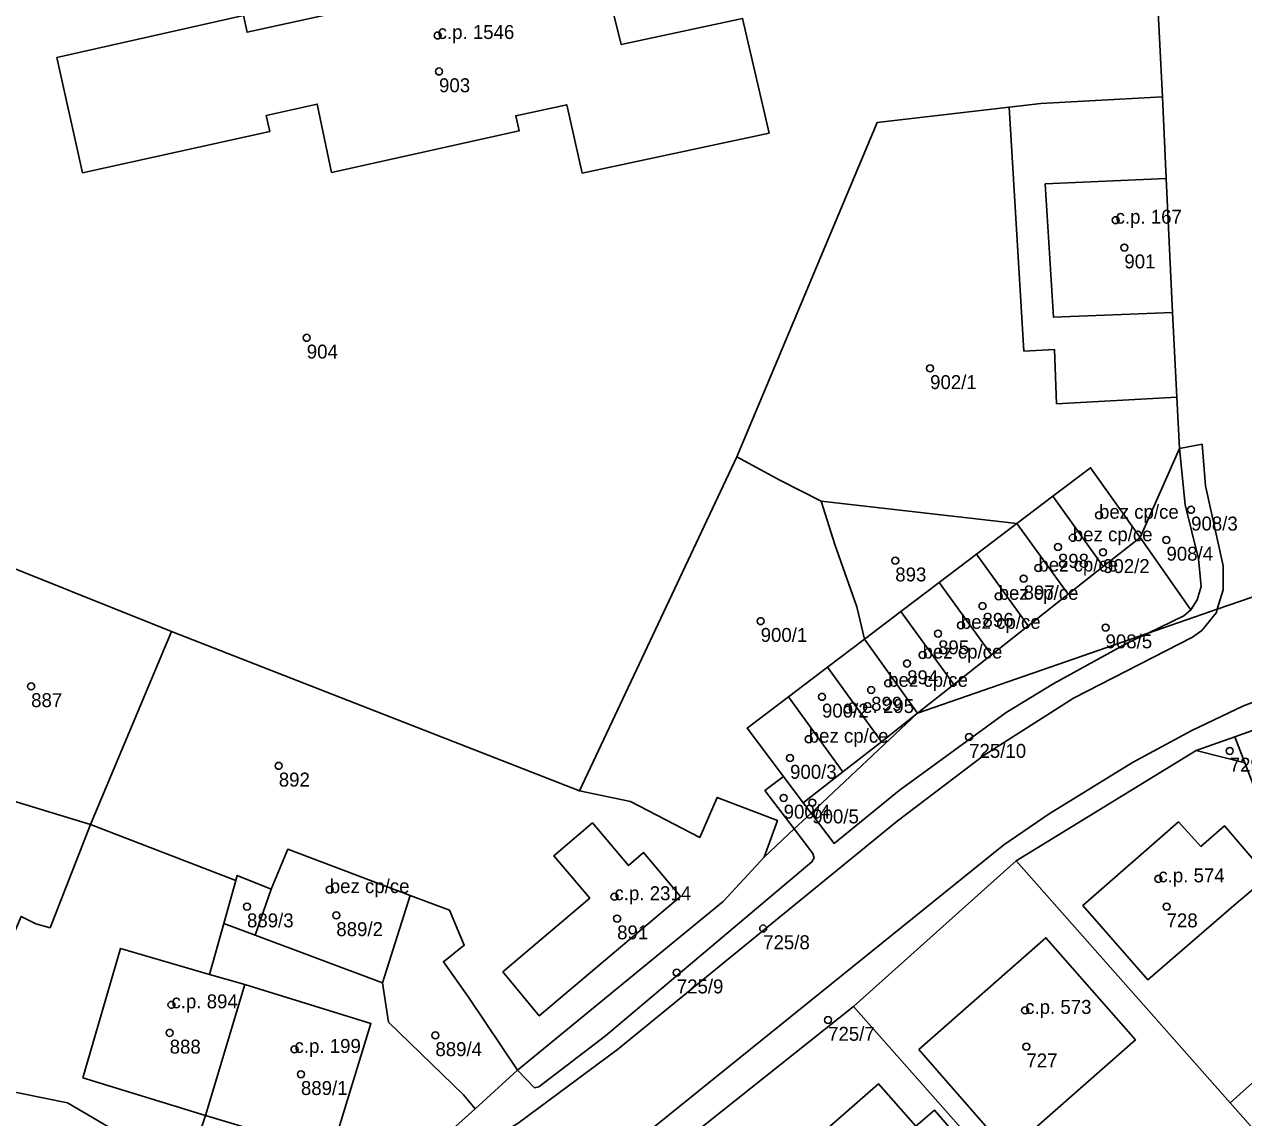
# Model space of a CAD drawing. Extents: x -878211 to -870363, y -1058464 to -1052522.
# Drawn here: x -874758 to -874670.5, y -1056478 to -1056399.5 of the extents above; entities that cross this region are included whole.
import ezdxf

# ---------------------------------------------------------------- set-up
doc = ezdxf.new("R2010")
doc.units = 0
for name, color, linetype in [('Vrstva 50', 7, 'Continuous'), ('Vrstva 51', 7, 'Continuous'), ('Vrstva 52', 7, 'Continuous')]:
    doc.layers.add(name, color=color, linetype=linetype)

msp = doc.modelspace()

# ---------------------------------------------------------------- linework, layer by layer
at = {"layer": 'Vrstva 50'}
for centre in [(-874728.38, -1056400.30994), (-874728.28, -1056402.88994), (-874679.73, -1056413.55994), (-874679.1, -1056415.52994), (-874737.77, -1056421.99994), (-874693.04, -1056424.18994), (-874674.31, -1056434.33994), (-874680.92, -1056434.72994), (-874683.87, -1056437.00994), (-874682.8, -1056436.34994), (-874676.08, -1056436.49994), (-874695.54, -1056437.98994), (-874680.63, -1056437.38994), (-874685.27, -1056438.51994), (-874686.33, -1056439.27994), (-874688.12, -1056440.54994), (-874689.28, -1056441.24994), (-874705.2, -1056442.32994), (-874692.47, -1056443.21994), (-874690.83, -1056442.62994), (-874680.45, -1056442.78994), (-874693.58, -1056444.75994), (-874694.69, -1056445.36994), (-874696.05, -1056446.78994), (-874757.55, -1056447.00994), (-874697.27, -1056447.26994), (-874700.8, -1056447.75994), (-874698.95, -1056448.66994), (-874701.75, -1056450.79994), (-874690.24, -1056450.64994), (-874671.54, -1056451.63994), (-874739.78, -1056452.70994), (-874703.09, -1056452.14994), (-874703.55, -1056455.00994), (-874701.5, -1056455.34994), (-874676.66, -1056460.81994), (-874736.12, -1056461.58994), (-874715.69, -1056462.09994), (-874742.06, -1056462.80994), (-874735.65, -1056463.43994), (-874676.07, -1056462.80994), (-874715.5, -1056463.66994), (-874705.02, -1056464.37994), (-874711.22, -1056467.54994), (-874747.48, -1056469.85994), (-874686.22, -1056470.25994), (-874700.36, -1056470.94994), (-874747.61, -1056471.86994), (-874728.54, -1056472.04994), (-874738.65, -1056473.05994), (-874686.13, -1056472.85994), (-874738.19, -1056474.83994)]:
    msp.add_circle(centre, 0.25, dxfattribs=at)
at = {"layer": 'Vrstva 51'}
for points in [[(-874676.37, -1056404.7), (-874677.01, -1056392.06), (-874685.65, -1056392.4), (-874695.66, -1056392.71), (-874699.02, -1056385.96), (-874705.69, -1056372.77), (-874709.26, -1056366.25), (-874719.04, -1056368.48), (-874720.98, -1056368.98), (-874735.34, -1056372.63), (-874743.87, -1056374.83), (-874752.26, -1056377.07), (-874759.61, -1056379.22), (-874769.04, -1056401.77), (-874773.98, -1056413.47), (-874779.49, -1056427.06), (-874780.55, -1056429.67), (-874762.07, -1056437.23), (-874747.48, -1056443.08), (-874718.21, -1056454.5), (-874706.91, -1056430.53), (-874696.83, -1056406.55), (-874687.37, -1056405.45), (-874685.09, -1056405.18)], [(-874719.51, -1056375.96), (-874718.5, -1056380.33), (-874717.94, -1056380.22), (-874717.58, -1056381.77), (-874718.16, -1056381.9), (-874715.37, -1056394.56), (-874716.72, -1056394.87), (-874715.2, -1056400.96), (-874706.5, -1056399.08), (-874704.6, -1056407.31), (-874718, -1056410.18), (-874719.12, -1056405.28), (-874722.77, -1056406.07), (-874722.54, -1056407.16), (-874735.99, -1056410.13), (-874737.02, -1056405.23), (-874740.68, -1056406.06), (-874740.43, -1056407.2), (-874753.87, -1056410.16), (-874755.71, -1056401.89), (-874742.3, -1056398.88), (-874742.06, -1056400.08), (-874727.39, -1056396.83), (-874731.39, -1056378.61)], [(-874719.51, -1056375.96), (-874731.39, -1056378.61), (-874727.39, -1056396.83), (-874742.06, -1056400.08), (-874742.3, -1056398.88), (-874755.71, -1056401.89), (-874753.87, -1056410.16), (-874740.43, -1056407.2), (-874740.68, -1056406.06), (-874737.02, -1056405.23), (-874735.99, -1056410.13), (-874722.54, -1056407.16), (-874722.77, -1056406.07), (-874719.12, -1056405.28), (-874718, -1056410.18), (-874704.6, -1056407.31), (-874706.5, -1056399.08), (-874715.2, -1056400.96), (-874716.72, -1056394.87), (-874715.37, -1056394.56), (-874718.16, -1056381.9), (-874717.58, -1056381.77), (-874717.94, -1056380.22), (-874718.5, -1056380.33)], [(-874675.33, -1056426.25), (-874683.96, -1056426.73), (-874684.11, -1056422.84), (-874686.31, -1056422.95), (-874687.37, -1056405.45), (-874696.83, -1056406.55), (-874706.91, -1056430.53), (-874703.83, -1056432.22), (-874700.86, -1056433.71), (-874686.81, -1056435.32), (-874684.24, -1056433.37), (-874681.53, -1056431.32), (-874677.96, -1056436.32), (-874675.14, -1056429.95)], [(-874675.64, -1056420.18), (-874676.09, -1056410.56), (-874676.37, -1056404.7), (-874685.09, -1056405.18), (-874687.37, -1056405.45), (-874686.31, -1056422.95), (-874684.11, -1056422.84), (-874683.96, -1056426.73), (-874675.33, -1056426.25)], [(-874677.96, -1056436.32), (-874674.34, -1056441.52), (-874673.87, -1056440.8), (-874673.58, -1056439.84), (-874673.77, -1056437.86), (-874674.73, -1056433.98), (-874675.14, -1056429.95)], [(-874673.58, -1056439.84), (-874673.87, -1056440.8), (-874674.34, -1056441.52), (-874674.83, -1056441.96), (-874677.39, -1056443.2), (-874672.43, -1056441.48), (-874672.01, -1056440.09), (-874672, -1056438.36), (-874673.28, -1056432.63), (-874673.52, -1056429.64), (-874675.14, -1056429.95), (-874674.73, -1056433.98), (-874673.77, -1056437.86)], [(-874697.76, -1056443.63), (-874698.29, -1056441.3), (-874699.87, -1056436.84), (-874700.86, -1056433.71), (-874703.83, -1056432.22), (-874706.91, -1056430.53), (-874718.21, -1056454.5), (-874714.54, -1056455.27), (-874709.57, -1056457.85), (-874708.32, -1056454.98), (-874704, -1056456.63), (-874704.95, -1056459.27), (-874702.79, -1056457.24), (-874704.9, -1056454.49), (-874703.57, -1056453.47), (-874706.18, -1056450.02), (-874703.21, -1056447.76), (-874700.4, -1056445.63)], [(-874677.96, -1056436.32), (-874681.53, -1056431.32), (-874684.24, -1056433.37), (-874680.63, -1056438.42)], [(-874680.63, -1056438.42), (-874684.24, -1056433.37), (-874686.81, -1056435.32), (-874683.14, -1056440.4)], [(-874697.76, -1056443.63), (-874695.13, -1056441.63), (-874692.38, -1056439.55), (-874689.71, -1056437.52), (-874686.81, -1056435.32), (-874700.86, -1056433.71), (-874699.87, -1056436.84), (-874698.29, -1056441.3)], [(-874683.14, -1056440.4), (-874686.81, -1056435.32), (-874689.71, -1056437.52), (-874686.01, -1056442.66)], [(-874693.94, -1056448.92), (-874677.39, -1056443.2), (-874674.83, -1056441.96), (-874674.34, -1056441.52), (-874677.96, -1056436.32), (-874680.63, -1056438.42), (-874683.14, -1056440.4), (-874686.01, -1056442.66), (-874688.64, -1056444.74), (-874691.34, -1056446.88)], [(-874747.48, -1056443.08), (-874762.07, -1056437.23), (-874764.26, -1056443.7), (-874767.44, -1056452.9), (-874766.05, -1056453.04), (-874753.3, -1056456.92)], [(-874686.01, -1056442.66), (-874689.71, -1056437.52), (-874692.38, -1056439.55), (-874688.64, -1056444.74)], [(-874688.64, -1056444.74), (-874692.38, -1056439.55), (-874695.13, -1056441.63), (-874691.34, -1056446.88)], [(-874691.34, -1056446.88), (-874695.13, -1056441.63), (-874697.76, -1056443.63), (-874693.94, -1056448.92)], [(-874704.95, -1056459.27), (-874704, -1056456.63), (-874708.32, -1056454.98), (-874709.57, -1056457.85), (-874714.54, -1056455.27), (-874718.21, -1056454.5), (-874747.48, -1056443.08), (-874753.3, -1056456.92), (-874742.87, -1056460.95), (-874742.77, -1056460.57), (-874740.32, -1056461.56), (-874739.14, -1056458.7), (-874730.35, -1056462.01), (-874727.54, -1056463.06), (-874726.47, -1056465.58), (-874727.97, -1056466.77), (-874726.17, -1056469.31), (-874722.64, -1056474.54), (-874707.9, -1056462.45)], [(-874693.94, -1056448.92), (-874701.58, -1056456.1), (-874699.92, -1056458.28), (-874695.26, -1056454.47), (-874687.59, -1056448.88), (-874684.16, -1056446.8), (-874678.89, -1056443.92), (-874677.39, -1056443.2)], [(-874693.94, -1056448.92), (-874697.76, -1056443.63), (-874700.4, -1056445.63), (-874696.54, -1056450.98)], [(-874671.18, -1056450.63), (-874670.46, -1056452.49), (-874667.26, -1056460.84), (-874663.5, -1056471.11), (-874663.24, -1056472.03), (-874662.19, -1056475.65), (-874654.76, -1056475.57), (-874650.8, -1056475.84), (-874650.41, -1056475.87), (-874646.08, -1056476.17), (-874639.69, -1056476.55), (-874639.27, -1056471.77), (-874640.02, -1056463.08), (-874646.49, -1056463.34), (-874653.34, -1056444.21)], [(-874746.43, -1056481.89), (-874754.95, -1056476.89), (-874763.22, -1056475.22), (-874774.43, -1056469.49), (-874777.11, -1056468.31), (-874792.6, -1056460.75), (-874795.75, -1056458.63), (-874796.48, -1056457.88), (-874796.08, -1056457.01), (-874799.5, -1056454.73), (-874803.79, -1056451.88), (-874813.86, -1056445.18), (-874811.44, -1056456.7), (-874804.76, -1056460.13), (-874796.2, -1056464.61), (-874787.26, -1056469.19), (-874780.67, -1056472.7), (-874779.11, -1056473.48), (-874770.31, -1056477.96), (-874761.17, -1056482.65), (-874758.44, -1056484), (-874751.15, -1056488.09)], [(-874699.3, -1056453.15), (-874696.54, -1056450.98), (-874700.4, -1056445.63), (-874703.21, -1056447.76)], [(-874699.3, -1056453.15), (-874703.21, -1056447.76), (-874706.18, -1056450.02), (-874703.57, -1056453.47), (-874702.14, -1056455.37)], [(-874696.54, -1056450.98), (-874699.3, -1056453.15), (-874702.14, -1056455.37), (-874701.58, -1056456.1), (-874693.94, -1056448.92)], [(-874673.94, -1056451.62), (-874670.46, -1056452.49), (-874671.18, -1056450.63)], [(-874673.94, -1056451.62), (-874686.86, -1056459.52), (-874671.51, -1056476.89), (-874667.61, -1056473.41), (-874666.67, -1056477.08), (-874662.19, -1056475.65), (-874663.24, -1056472.03), (-874663.5, -1056471.11), (-874667.26, -1056460.84), (-874670.46, -1056452.49)], [(-874758.27, -1056463.52), (-874757.22, -1056464.04), (-874756.19, -1056464.33), (-874753.3, -1056456.92), (-874766.05, -1056453.04), (-874770.7, -1056460.63), (-874774.43, -1056469.49), (-874763.22, -1056475.22), (-874762.27, -1056472.9)], [(-874703.57, -1056453.47), (-874704.9, -1056454.49), (-874702.79, -1056457.24), (-874701.58, -1056456.1), (-874702.14, -1056455.37)], [(-874745.05, -1056477.8), (-874742.21, -1056468.41), (-874744.75, -1056467.68), (-874743.73, -1056464.03), (-874742.87, -1056460.95), (-874753.3, -1056456.92), (-874756.19, -1056464.33), (-874757.22, -1056464.04), (-874758.27, -1056463.52), (-874762.27, -1056472.9), (-874763.22, -1056475.22), (-874754.95, -1056476.89), (-874746.43, -1056481.89)], [(-874714.69, -1056459.85), (-874713.6, -1056458.94), (-874710.95, -1056462.08), (-874721.09, -1056470.65), (-874723.69, -1056467.5), (-874717.46, -1056462.2), (-874720.03, -1056459.16), (-874717.27, -1056456.81)], [(-874714.69, -1056459.85), (-874717.27, -1056456.81), (-874720.03, -1056459.16), (-874717.46, -1056462.2), (-874723.69, -1056467.5), (-874721.09, -1056470.65), (-874710.95, -1056462.08), (-874713.6, -1056458.94)], [(-874707.9, -1056462.45), (-874722.64, -1056474.54), (-874721.43, -1056475.81), (-874721.13, -1056475.74), (-874716.33, -1056472.09), (-874701.53, -1056459.61), (-874701.37, -1056459.32), (-874701.45, -1056458.99), (-874702.79, -1056457.24), (-874704.95, -1056459.27)], [(-874741.48, -1056464.85), (-874732.33, -1056468.29), (-874730.35, -1056462.01), (-874739.14, -1056458.7), (-874740.32, -1056461.56)], [(-874686.86, -1056459.52), (-874698.53, -1056469.97), (-874684.07, -1056486.33), (-874681.76, -1056489.14), (-874677.72, -1056494.05), (-874672.92, -1056493.55), (-874658.14, -1056492.03), (-874671.51, -1056476.89)], [(-874740.32, -1056461.56), (-874742.77, -1056460.57), (-874742.87, -1056460.95), (-874743.73, -1056464.03), (-874741.48, -1056464.85)], [(-874722.64, -1056474.54), (-874726.17, -1056469.31), (-874727.97, -1056466.77), (-874726.47, -1056465.58), (-874727.54, -1056463.06), (-874730.35, -1056462.01), (-874732.33, -1056468.29), (-874731.9, -1056471.1), (-874726.52, -1056476.31), (-874725.69, -1056477.31)], [(-874738.71, -1056484.33), (-874734.51, -1056483.09), (-874728.74, -1056480.08), (-874725.69, -1056477.31), (-874726.52, -1056476.31), (-874731.9, -1056471.1), (-874732.33, -1056468.29), (-874741.48, -1056464.85), (-874743.73, -1056464.03), (-874744.75, -1056467.68), (-874742.21, -1056468.41), (-874745.05, -1056477.8), (-874746.43, -1056481.89)], [(-874712.17, -1056490.07), (-874711.67, -1056490.22), (-874699.2, -1056493.82), (-874690.79, -1056495.11), (-874685.72, -1056494.63), (-874682.57, -1056494.44), (-874677.72, -1056494.05), (-874681.76, -1056489.14), (-874684.07, -1056486.33), (-874698.53, -1056469.97), (-874716.43, -1056484.2), (-874715.48, -1056487.98)], [(-874650.8, -1056475.84), (-874654.76, -1056475.57), (-874662.19, -1056475.65), (-874666.67, -1056477.08), (-874667.61, -1056473.41), (-874671.51, -1056476.89), (-874658.14, -1056492.03), (-874651.63, -1056491.41), (-874651.42, -1056490.62), (-874650.75, -1056483.21), (-874651.15, -1056483.19)]]:
    msp.add_lwpolyline(points, close=True, dxfattribs=at)
for points in [[(-874677.01, -1056392.06), (-874676.37, -1056404.7), (-874676.09, -1056410.56), (-874675.64, -1056420.18), (-874675.33, -1056426.25), (-874675.14, -1056429.95), (-874673.52, -1056429.64), (-874673.28, -1056432.63), (-874672, -1056438.36), (-874672.01, -1056440.09), (-874672.43, -1056441.48), (-874663.52, -1056438.4)], [(-874663.52, -1056438.4), (-874672.43, -1056441.48), (-874672.5, -1056441.7), (-874673.54, -1056443), (-874674.2, -1056443.48), (-874682.75, -1056447.86), (-874689.17, -1056451.94), (-874695.4, -1056456.68), (-874715.47, -1056473.07), (-874722.59, -1056478.34), (-874726.37, -1056480.65), (-874726.62, -1056480.79), (-874718.74, -1056483.43), (-874718.45, -1056482.93), (-874717.77, -1056482.26), (-874713.22, -1056478.92), (-874687.75, -1056458.39), (-874684.49, -1056456.15), (-874678.51, -1056452.48), (-874674.25, -1056450.17), (-874670.55, -1056448.41), (-874665.5, -1056446.52)], [(-874722.59, -1056478.34), (-874715.47, -1056473.07), (-874695.4, -1056456.68), (-874689.17, -1056451.94), (-874682.75, -1056447.86), (-874674.2, -1056443.48), (-874673.54, -1056443), (-874672.5, -1056441.7), (-874672.43, -1056441.48), (-874677.39, -1056443.2), (-874678.89, -1056443.92), (-874684.16, -1056446.8), (-874687.59, -1056448.88), (-874695.26, -1056454.47), (-874699.92, -1056458.28), (-874701.58, -1056456.1), (-874702.79, -1056457.24), (-874701.45, -1056458.99), (-874701.37, -1056459.32), (-874701.53, -1056459.61), (-874716.33, -1056472.09), (-874721.13, -1056475.74), (-874721.43, -1056475.81), (-874722.64, -1056474.54), (-874725.69, -1056477.31), (-874728.74, -1056480.08)], [(-874665.5, -1056446.52), (-874670.55, -1056448.41), (-874674.25, -1056450.17), (-874678.51, -1056452.48), (-874684.49, -1056456.15), (-874687.75, -1056458.39), (-874713.22, -1056478.92), (-874717.77, -1056482.26), (-874718.45, -1056482.93), (-874718.74, -1056483.43), (-874716.43, -1056484.2), (-874698.53, -1056469.97), (-874686.86, -1056459.52), (-874673.94, -1056451.62), (-874671.18, -1056450.63), (-874653.34, -1056444.21)]]:
    msp.add_lwpolyline(points, dxfattribs=at)
at = {"layer": 'Vrstva 52'}
for points in [[(-874755.71, -1056401.89), (-874753.87, -1056410.16), (-874740.43, -1056407.2), (-874740.68, -1056406.06), (-874737.02, -1056405.23), (-874735.99, -1056410.13), (-874722.54, -1056407.16), (-874722.77, -1056406.07), (-874719.12, -1056405.28), (-874718, -1056410.18), (-874704.6, -1056407.31), (-874706.5, -1056399.08), (-874715.2, -1056400.96), (-874716.72, -1056394.87), (-874715.37, -1056394.56), (-874718.16, -1056381.9), (-874717.58, -1056381.77), (-874717.94, -1056380.22), (-874718.5, -1056380.33), (-874719.51, -1056375.96), (-874731.39, -1056378.61), (-874727.39, -1056396.83), (-874742.06, -1056400.08), (-874742.3, -1056398.88)], [(-874684.78, -1056410.95), (-874684.19, -1056420.53), (-874675.64, -1056420.18), (-874676.09, -1056410.56)], [(-874681.53, -1056431.32), (-874684.24, -1056433.37), (-874680.63, -1056438.42), (-874677.96, -1056436.32)], [(-874684.24, -1056433.37), (-874686.81, -1056435.32), (-874683.14, -1056440.4), (-874680.63, -1056438.42)], [(-874686.01, -1056442.66), (-874683.14, -1056440.4), (-874686.81, -1056435.32), (-874689.71, -1056437.52)], [(-874689.71, -1056437.52), (-874692.38, -1056439.55), (-874688.64, -1056444.74), (-874686.01, -1056442.66)], [(-874692.38, -1056439.55), (-874695.13, -1056441.63), (-874691.34, -1056446.88), (-874688.64, -1056444.74)], [(-874697.76, -1056443.63), (-874693.94, -1056448.92), (-874691.34, -1056446.88), (-874695.13, -1056441.63)], [(-874700.4, -1056445.63), (-874696.54, -1056450.98), (-874693.94, -1056448.92), (-874697.76, -1056443.63)], [(-874703.21, -1056447.76), (-874699.3, -1056453.15), (-874696.54, -1056450.98), (-874700.4, -1056445.63)], [(-874706.18, -1056450.02), (-874703.57, -1056453.47), (-874702.14, -1056455.37), (-874699.3, -1056453.15), (-874703.21, -1056447.76)], [(-874723.69, -1056467.5), (-874721.09, -1056470.65), (-874710.95, -1056462.08), (-874713.6, -1056458.94), (-874714.69, -1056459.85), (-874717.27, -1056456.81), (-874720.03, -1056459.16), (-874717.46, -1056462.2)], [(-874673.62, -1056458.49), (-874675.21, -1056456.73), (-874682.08, -1056462.72), (-874677.41, -1056468.07), (-874670.91, -1056462.44), (-874670.51, -1056462.1), (-874668.81, -1056460.65), (-874671.91, -1056457.02)], [(-874741.48, -1056464.85), (-874732.33, -1056468.29), (-874730.35, -1056462.01), (-874739.14, -1056458.7), (-874740.32, -1056461.56)], [(-874753.84, -1056475.1), (-874745.05, -1056477.8), (-874742.21, -1056468.41), (-874744.75, -1056467.68), (-874751.13, -1056465.81)], [(-874693.85, -1056473.06), (-874687.43, -1056480.41), (-874678.31, -1056472.38), (-874684.73, -1056465.04)], [(-874745.05, -1056477.8), (-874739.68, -1056479.4), (-874740.25, -1056481.34), (-874736.87, -1056482.34), (-874736.32, -1056480.43), (-874736.01, -1056480.5), (-874733.17, -1056471.2), (-874742.21, -1056468.41)], [(-874706.88, -1056484.4), (-874700.38, -1056491.8), (-874694.82, -1056486.91), (-874693.98, -1056487.87), (-874689.47, -1056483.92), (-874690.32, -1056482.93), (-874692.13, -1056480.82), (-874690.75, -1056479.72), (-874692.72, -1056477.42), (-874694.07, -1056478.56), (-874696.75, -1056475.52)]]:
    msp.add_lwpolyline(points, close=True, dxfattribs=at)

# ---------------------------------------------------------------- texts
at = {"layer": 'Vrstva 50'}
for s, p in [('c.p. 1546', (-874728.38, -1056400.56)), ('903', (-874728.28, -1056404.379)), ('c.p. 167', (-874679.73, -1056413.81)), ('901', (-874679.1, -1056417.019)), ('904', (-874737.77, -1056423.489)), ('902/1', (-874693.04, -1056425.679)), ('bez cp/ce', (-874680.92, -1056434.98)), ('908/3', (-874674.31, -1056435.829)), ('bez cp/ce', (-874682.8, -1056436.6)), ('908/4', (-874676.08, -1056437.989)), ('bez cp/ce', (-874685.27, -1056438.77)), ('898', (-874683.87, -1056438.499)), ('902/2', (-874680.63, -1056438.879)), ('893', (-874695.54, -1056439.479)), ('bez cp/ce', (-874688.12, -1056440.8)), ('897', (-874686.33, -1056440.769)), ('bez cp/ce', (-874690.83, -1056442.879)), ('896', (-874689.28, -1056442.739)), ('900/1', (-874705.2, -1056443.819)), ('bez cp/ce', (-874693.58, -1056445.01)), ('895', (-874692.47, -1056444.709)), ('908/5', (-874680.45, -1056444.279)), ('bez cp/ce', (-874696.05, -1056447.04)), ('894', (-874694.69, -1056446.859)), ('887', (-874757.55, -1056448.499)), ('900/2', (-874700.8, -1056449.249)), ('c.e. 295', (-874698.95, -1056448.919)), ('899', (-874697.27, -1056448.759)), ('bez cp/ce', (-874701.75, -1056451.05)), ('725/10', (-874690.24, -1056452.139)), ('900/3', (-874703.09, -1056453.639)), ('729/2', (-874671.54, -1056453.129)), ('892', (-874739.78, -1056454.199)), ('900/4', (-874703.55, -1056456.499)), ('900/5', (-874701.5, -1056456.839)), ('c.p. 574', (-874676.66, -1056461.07)), ('bez cp/ce', (-874736.12, -1056461.84)), ('c.p. 2314', (-874715.69, -1056462.35)), ('889/3', (-874742.06, -1056464.299)), ('889/2', (-874735.65, -1056464.929)), ('728', (-874676.07, -1056464.299)), ('891', (-874715.5, -1056465.159)), ('725/8', (-874705.02, -1056465.869)), ('725/9', (-874711.22, -1056469.039)), ('c.p. 894', (-874747.48, -1056470.11)), ('c.p. 573', (-874686.22, -1056470.51)), ('725/7', (-874700.36, -1056472.439)), ('888', (-874747.61, -1056473.359)), ('c.p. 199', (-874738.65, -1056473.31)), ('889/4', (-874728.54, -1056473.539)), ('727', (-874686.13, -1056474.349)), ('889/1', (-874738.19, -1056476.329))]:
    msp.add_text(s, height=0.999996, dxfattribs=at).set_placement(p)

doc.saveas('drawing.dxf')
